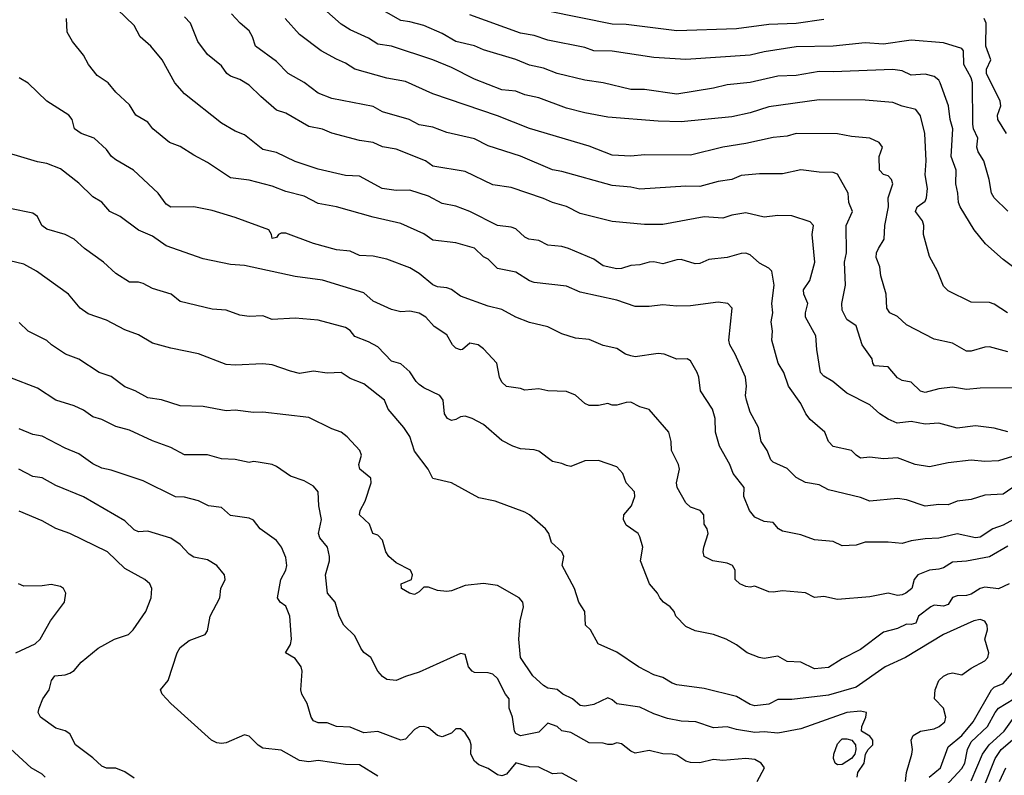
# Model space of a CAD drawing. Header units: metres. Extents: x -46681 to -43747, y -240911 to -237677.
# Tile 968 of 1056: x -44625 to -44518, y -238720 to -238638. Entities that reach past the tile are written whole.
import ezdxf

# ---------------------------------------------------------------- set-up
doc = ezdxf.new("R2010")
doc.units = ezdxf.units.M
doc.layers.add('CONTOUR_INDEX', color=1, linetype='Continuous')
doc.layers.add('CONTOUR_INTER', color=3, linetype='Continuous')

msp = doc.modelspace()

# ---------------------------------------------------------------- linework, layer by layer
at = {"layer": 'CONTOUR_INDEX'}
for points, elevation in [([(-44517.6, -238658.46), (-44519.1, -238657.02), (-44519.38, -238656.52), (-44519.62, -238655.02), (-44520.22, -238653.02), (-44520.82, -238652.02), (-44520.97, -238651.52), (-44520.86, -238650.52), (-44521.32, -238649.52), (-44521.4, -238649.02), (-44521.43, -238644.52), (-44521.6, -238643.96), (-44522.39, -238642.52), (-44522.4, -238641.02), (-44522.6, -238640.79), (-44524.6, -238640.15), (-44528.1, -238639.86), (-44531.1, -238640.31), (-44533.1, -238640.18), (-44536.6, -238640.53), (-44540.6, -238640.59), (-44544.1, -238641.15), (-44545.6, -238641.51), (-44552.6, -238641.99), (-44556.1, -238641.78), (-44560.6, -238641.06), (-44562.6, -238641.03), (-44563.6, -238640.68), (-44567.6, -238639.89), (-44569.1, -238639.37), (-44570.6, -238639.11), (-44576.1, -238637.12)], 95), ([(-44517.6, -238682.49), (-44519.1, -238682.07), (-44521.1, -238681.84), (-44523.1, -238682.08), (-44525.1, -238681.55), (-44526.6, -238681.64), (-44528.1, -238681.36), (-44529.62, -238681.52), (-44530.6, -238681.1), (-44531.52, -238680.52), (-44532.6, -238679.55), (-44535.1, -238678.27), (-44536.62, -238677.02), (-44537.6, -238676.44), (-44537.96, -238676.02), (-44538.37, -238673.52), (-44538.46, -238672.02), (-44539.6, -238670.02), (-44539.61, -238669.52), (-44539.35, -238668.52), (-44539.77, -238667.52), (-44539.81, -238667.02), (-44539.12, -238666.02), (-44538.59, -238664.02), (-44538.88, -238661.02), (-44538.72, -238660.02), (-44539.1, -238659.63), (-44541.1, -238658.98), (-44542.6, -238658.94), (-44544.1, -238659.12), (-44546.1, -238658.65), (-44547.6, -238658.91), (-44548.6, -238659.23), (-44550.6, -238659.09), (-44555.1, -238659.91), (-44557.1, -238659.94), (-44560.6, -238659.6), (-44564.1, -238658.73), (-44565.6, -238657.96), (-44567.1, -238657.54), (-44568.1, -238657.09), (-44571.6, -238655.9), (-44573.6, -238655.6), (-44576.6, -238654.16), (-44580.1, -238653.57), (-44580.92, -238653.02), (-44584.1, -238651.72), (-44585.6, -238651.47), (-44586.6, -238651), (-44588.1, -238650.78), (-44591.1, -238650.01), (-44592.1, -238649.56), (-44593.6, -238649.25), (-44596.1, -238647.8), (-44597.1, -238647.48), (-44598.83, -238646.02), (-44600.1, -238644.78), (-44601.1, -238644.14), (-44602.1, -238643.79), (-44602.5, -238643.52), (-44603.1, -238642.67), (-44604.6, -238641.42), (-44605.68, -238640.02), (-44606.46, -238638.02), (-44607.1, -238637.34)], 90), ([(-44517.45, -238699.02), (-44518.6, -238699.54), (-44520.1, -238699.36), (-44520.6, -238699.5), (-44521.6, -238700.12), (-44522.1, -238700.27), (-44523.1, -238700.31), (-44523.6, -238700.51), (-44524.1, -238701.25), (-44524.6, -238701.45), (-44525.6, -238701.33), (-44525.98, -238701.52), (-44527.3, -238702.52), (-44527.6, -238703.3), (-44528.1, -238703.44), (-44528.6, -238703.41), (-44529.6, -238703.85), (-44531.1, -238704.27), (-44533.6, -238706.16), (-44535.6, -238707.15), (-44537.1, -238708.12), (-44538.6, -238708.25), (-44540.1, -238707.53), (-44541.6, -238707.47), (-44542.6, -238706.86), (-44544.1, -238707.14), (-44544.65, -238707.02), (-44545.94, -238706.52), (-44547.1, -238705.63), (-44548.22, -238705.02), (-44549.6, -238704.53), (-44551.6, -238704.11), (-44552.6, -238703.66), (-44553.68, -238702.52), (-44553.89, -238702.02), (-44554.3, -238701.52), (-44555.02, -238701.02), (-44555.44, -238700.52), (-44555.69, -238700.02), (-44556.54, -238699.02), (-44557.54, -238696.52), (-44557.3, -238695.02), (-44557.6, -238693.89), (-44557.79, -238693.52), (-44559.1, -238692.62), (-44559.4, -238692.02), (-44559.35, -238691.52), (-44558.53, -238690.52), (-44558.17, -238689.52), (-44558.18, -238689.02), (-44559.1, -238688.04), (-44559.47, -238687.02), (-44560.1, -238686.27), (-44562.1, -238685.58), (-44563.6, -238685.63), (-44565.1, -238686.26), (-44565.6, -238686.15), (-44566.1, -238685.91), (-44567.1, -238685.71), (-44568.6, -238684.58), (-44569.1, -238684.42), (-44570.6, -238684.31), (-44571.43, -238684.02), (-44572.6, -238683.41), (-44574.6, -238681.68), (-44575.85, -238681.02), (-44576.6, -238680.79), (-44577.1, -238680.84), (-44577.6, -238681.13), (-44578.1, -238681.23), (-44578.53, -238681.02), (-44578.85, -238680.52), (-44578.98, -238679.02), (-44579.36, -238678.52), (-44581.1, -238677.69), (-44581.6, -238677.34), (-44581.93, -238677.02), (-44582.6, -238675.95), (-44583.6, -238675.09), (-44584.6, -238674.78), (-44586.1, -238673.22), (-44587.1, -238672.67), (-44588.6, -238672.11), (-44589.1, -238671.47), (-44589.6, -238671.13), (-44592.6, -238670.34), (-44595.1, -238670.1), (-44597.6, -238670.25), (-44598.6, -238669.86), (-44600.1, -238669.92), (-44601.1, -238669.79), (-44602.6, -238669.25), (-44604.1, -238669.15), (-44607.6, -238668.3), (-44608.58, -238667.52), (-44610.6, -238666.87), (-44611.6, -238666.35), (-44612.1, -238666.21), (-44613.1, -238666.2), (-44614.6, -238665.26), (-44615.91, -238664.02), (-44617.99, -238662.52), (-44619.13, -238661.52), (-44620.1, -238661), (-44622.1, -238660.44), (-44622.64, -238660.02), (-44623.1, -238659.04), (-44623.6, -238658.7), (-44626.1, -238658.19)], 85), ([(-44586.1, -238719.93), (-44588.1, -238718.69), (-44589.6, -238718.66), (-44592.6, -238718.23), (-44593.6, -238718.38), (-44594.6, -238718.24), (-44596.6, -238717.1), (-44598.6, -238716.88), (-44599.1, -238716.56), (-44600.1, -238715.57), (-44600.6, -238715.42), (-44602.6, -238716.29), (-44603.1, -238716.39), (-44603.6, -238716.32), (-44604.18, -238716.02), (-44608.6, -238712.04), (-44609.56, -238711.02), (-44609.72, -238710.52), (-44608.89, -238709.52), (-44607.92, -238706.52), (-44607.6, -238705.92), (-44606.6, -238705.19), (-44604.86, -238704.52), (-44604.6, -238704.12), (-44604.33, -238702.52), (-44603.26, -238700.52), (-44603.18, -238699.52), (-44602.68, -238698.52), (-44602.76, -238698.02), (-44603.6, -238697.01), (-44604.6, -238696.41), (-44606.1, -238696.1), (-44606.6, -238695.8), (-44607.6, -238694.74), (-44608.6, -238694.05), (-44611.1, -238693.29), (-44612.1, -238693.35), (-44612.6, -238693.12), (-44613.6, -238692.17), (-44618.1, -238689.54), (-44621.1, -238688.32), (-44622.6, -238687.49), (-44623.6, -238687.33), (-44625.12, -238686.52)], 80), ([(-44526.14, -238720.02), (-44524.93, -238719.02), (-44524.1, -238716.72), (-44522.6, -238715.51), (-44521.35, -238714.02), (-44519.36, -238710.52), (-44519.1, -238710.26), (-44518.1, -238709.84), (-44516.95, -238708.52)], 85)]:
    msp.add_lwpolyline(points, dxfattribs=dict(at, elevation=elevation))
at = {"layer": 'CONTOUR_INTER'}
for points, elevation in [([(-44517.62, -238669.52), (-44519.1, -238668.6), (-44519.6, -238668.41), (-44521.6, -238668.38), (-44524.1, -238667.15), (-44524.6, -238666.62), (-44525.24, -238665.02), (-44526.1, -238663.42), (-44526.78, -238661.02), (-44526.74, -238660.02), (-44526.89, -238659.52), (-44527.63, -238658.52), (-44527.47, -238658.02), (-44526.6, -238657.38), (-44526.43, -238657.02), (-44526.33, -238656.02), (-44526.59, -238654.52), (-44526.46, -238653.02), (-44526.63, -238650.02), (-44527.1, -238648.12), (-44527.6, -238647.43), (-44529.1, -238647.06), (-44530.1, -238646.65), (-44533.1, -238646.4), (-44538.1, -238646.36), (-44543.6, -238647.12), (-44545.6, -238647.79), (-44547.6, -238648.2), (-44553.1, -238648.77), (-44555.6, -238648.69), (-44561.1, -238648.26), (-44563.6, -238647.77), (-44565.6, -238647.29), (-44568.6, -238646.16), (-44570.1, -238645.81), (-44571.1, -238645.44), (-44572.6, -238645.29), (-44575.6, -238644.13), (-44578.1, -238642.84), (-44580.1, -238642.03), (-44584.6, -238640.52), (-44586.1, -238640.32), (-44587.1, -238639.67), (-44589.1, -238638.76), (-44590.1, -238638.12), (-44592.6, -238635.94)], 93), ([(-44517.1, -238664.51), (-44518.1, -238663.75), (-44520.03, -238662.02), (-44521.26, -238660.52), (-44522.79, -238658.02), (-44522.96, -238657.52), (-44523.02, -238656.52), (-44523.24, -238655.52), (-44523.2, -238654.02), (-44523.75, -238652.52), (-44523.59, -238649.52), (-44523.88, -238648.52), (-44524.05, -238647.02), (-44524.95, -238644.52), (-44525.1, -238644.24), (-44525.6, -238643.82), (-44526.6, -238643.58), (-44528.1, -238643.7), (-44529.1, -238643.22), (-44530.1, -238643.07), (-44536.6, -238643.33), (-44538.1, -238643.28), (-44540.6, -238643.72), (-44542.6, -238643.79), (-44545.6, -238644.47), (-44548.1, -238644.73), (-44549.6, -238645.11), (-44553.6, -238645.76), (-44557.1, -238645.26), (-44558.6, -238645.23), (-44561.6, -238644.53), (-44563.6, -238644.23), (-44566.6, -238643.49), (-44568.1, -238642.93), (-44569.6, -238642.6), (-44571.1, -238641.98), (-44574.6, -238640.92), (-44575.6, -238640.48), (-44577.6, -238640.03), (-44579.1, -238639.14), (-44581.1, -238638.3), (-44582.6, -238637.88), (-44583.6, -238637.75), (-44587.6, -238635.43)], 94), ([(-44517.1, -238685.17), (-44518.6, -238685.62), (-44520.1, -238685.71), (-44521.6, -238685.57), (-44524.1, -238685.86), (-44526.1, -238686.3), (-44527.66, -238686.02), (-44529.6, -238685.29), (-44531.1, -238685.43), (-44532.6, -238685.24), (-44533.6, -238685.33), (-44534.1, -238685.02), (-44534.6, -238684.5), (-44536.6, -238684.09), (-44537.08, -238683.52), (-44537.49, -238682.52), (-44539.1, -238681.12), (-44539.55, -238680.52), (-44540.1, -238679.38), (-44541.45, -238677.52), (-44541.96, -238676.02), (-44542.58, -238675.02), (-44543.26, -238672.52), (-44543.17, -238671.52), (-44543.33, -238670.52), (-44543.14, -238669.52), (-44543.24, -238668.52), (-44542.99, -238666.52), (-44543.25, -238665.02), (-44543.6, -238664.67), (-44544.6, -238664.13), (-44545.6, -238663.22), (-44546.1, -238663.06), (-44546.6, -238663.09), (-44548.1, -238663.51), (-44550.1, -238663.73), (-44551.1, -238664.16), (-44551.6, -238664.19), (-44553.1, -238663.73), (-44553.6, -238663.76), (-44555.1, -238664.22), (-44556.1, -238664), (-44556.6, -238664.02), (-44557.6, -238664.3), (-44558.6, -238664.39), (-44559.6, -238664.72), (-44560.1, -238664.75), (-44561.6, -238664.44), (-44562.6, -238663.7), (-44565.35, -238662.52), (-44566.1, -238662.31), (-44567.6, -238662.19), (-44568.6, -238661.68), (-44569.66, -238661.52), (-44570.1, -238661.32), (-44571.1, -238660.41), (-44571.6, -238660.21), (-44573.1, -238660.04), (-44576.09, -238658.52), (-44577.6, -238657.94), (-44579.1, -238657.66), (-44580.6, -238656.83), (-44582.6, -238656.18), (-44584.1, -238656.24), (-44585.64, -238656.02), (-44588.1, -238654.66), (-44589.6, -238654.59), (-44592.6, -238653.9), (-44595.1, -238653.09), (-44597.1, -238652.11), (-44598.6, -238651.77), (-44600.6, -238650.18), (-44601.6, -238649.78), (-44603.1, -238648.89), (-44607.1, -238645.7), (-44608.17, -238644.52), (-44609.54, -238642.02), (-44610.79, -238640.52), (-44611.95, -238639.52), (-44612.6, -238638.28), (-44614.45, -238636.52)], 89), ([(-44517.1, -238677.69), (-44520.6, -238677.73), (-44522.1, -238677.87), (-44523.6, -238677.61), (-44525.1, -238677.8), (-44526.6, -238678.21), (-44527.1, -238678.07), (-44528.1, -238677.07), (-44529.1, -238676.89), (-44529.6, -238676.61), (-44530.6, -238675.42), (-44532.1, -238675.3), (-44532.27, -238675.02), (-44532.33, -238674.52), (-44533.43, -238673.02), (-44534.1, -238670.96), (-44535.1, -238670.26), (-44535.6, -238669.25), (-44535.64, -238668.52), (-44535.24, -238666.52), (-44535.35, -238664.02), (-44535.15, -238663.02), (-44535.17, -238660.02), (-44534.47, -238658.52), (-44534.89, -238657.52), (-44534.94, -238656.52), (-44536.1, -238654.44), (-44536.6, -238654.28), (-44538.1, -238654.25), (-44540.1, -238653.98), (-44542.1, -238654.4), (-44544.6, -238654.43), (-44546.6, -238654.61), (-44547.6, -238655.05), (-44549.1, -238655.25), (-44551.1, -238655.79), (-44552.6, -238655.77), (-44557.6, -238656.09), (-44558.6, -238655.88), (-44560.6, -238655.7), (-44566.1, -238654.16), (-44567.1, -238653.99), (-44570.6, -238652.51), (-44574.1, -238651.36), (-44575.6, -238650.62), (-44578.6, -238649.93), (-44580.1, -238649.34), (-44581.6, -238649.09), (-44582.69, -238648.52), (-44585.6, -238647.67), (-44586.6, -238647.08), (-44591.1, -238646.23), (-44592.6, -238645.65), (-44594.1, -238644.5), (-44595.86, -238643.52), (-44597.1, -238642.2), (-44599.38, -238640.52), (-44599.72, -238639.52), (-44600.1, -238638.87), (-44601.08, -238638.02), (-44601.99, -238637.02)], 91), ([(-44537.6, -238637.63), (-44540.6, -238638.05), (-44543.6, -238638.19), (-44547.1, -238638.64), (-44553.6, -238638.86), (-44559.1, -238638.19), (-44560.6, -238638.13), (-44567.6, -238636.73)], 96), ([(-44516.6, -238688.21), (-44518.1, -238689.27), (-44520.1, -238689.35), (-44521.6, -238689.82), (-44523.1, -238690.02), (-44524.1, -238690.43), (-44525.1, -238690.39), (-44526.6, -238690.57), (-44528.6, -238689.89), (-44529.6, -238689.71), (-44532.6, -238690.03), (-44533.6, -238689.61), (-44537.1, -238688.78), (-44538.1, -238688.23), (-44539.6, -238687.98), (-44540.6, -238687.44), (-44541.6, -238686.46), (-44543.1, -238685.76), (-44543.35, -238685.52), (-44543.75, -238684.52), (-44544.4, -238683.52), (-44544.72, -238682.02), (-44545.6, -238680.34), (-44546.01, -238679.02), (-44546.12, -238678.52), (-44546.01, -238677.52), (-44546.11, -238676.52), (-44547.26, -238674.02), (-44547.84, -238673.02), (-44547.93, -238672.52), (-44547.56, -238669.02), (-44548.05, -238668.52), (-44549.1, -238668.38), (-44552.1, -238668.77), (-44553.6, -238668.8), (-44555.1, -238668.66), (-44556.6, -238668.86), (-44558.1, -238668.83), (-44560.1, -238668.14), (-44564.1, -238667.29), (-44565.6, -238666.65), (-44569.1, -238666.23), (-44569.6, -238666.07), (-44571.1, -238665.11), (-44573.1, -238664.7), (-44574.1, -238663.69), (-44574.6, -238663.44), (-44575.6, -238662.5), (-44577.6, -238661.92), (-44580.1, -238661.64), (-44581.1, -238660.94), (-44583.6, -238659.8), (-44586.6, -238659.14), (-44590.6, -238658), (-44592.6, -238657.64), (-44594.1, -238656.85), (-44596.1, -238656.35), (-44597.6, -238655.76), (-44600.1, -238655.1), (-44602.1, -238654.86), (-44604.6, -238653.17), (-44606.1, -238652.4), (-44607.6, -238651.44), (-44608.75, -238651.02), (-44610.56, -238649.52), (-44611.1, -238648.81), (-44612.39, -238648.02), (-44613.1, -238646.9), (-44614.59, -238645.52), (-44615.43, -238644.52), (-44616.6, -238643.72), (-44617.54, -238642.52), (-44618.08, -238641.52), (-44619.28, -238640.02), (-44619.89, -238639.02), (-44619.94, -238637.52)], 88), ([(-44517.6, -238673.78), (-44519.6, -238673.23), (-44520.1, -238673.26), (-44521.6, -238673.72), (-44522.1, -238673.69), (-44523.6, -238672.84), (-44525.6, -238672.41), (-44528.6, -238670.83), (-44529.6, -238669.92), (-44530.43, -238669.52), (-44530.74, -238669.02), (-44530.82, -238667.52), (-44531.39, -238665.52), (-44531.51, -238664.52), (-44531.91, -238663.52), (-44531.87, -238663.02), (-44531.66, -238662.52), (-44531.04, -238661.52), (-44530.97, -238660.02), (-44530.56, -238658.02), (-44530.6, -238657.02), (-44530.09, -238655.52), (-44530.23, -238655.02), (-44530.6, -238654.63), (-44531.1, -238654.48), (-44531.56, -238654.02), (-44531.59, -238652.52), (-44531.24, -238651.52), (-44531.57, -238651.02), (-44532.6, -238650.53), (-44534.6, -238650.35), (-44536.1, -238650.06), (-44540.6, -238650.03), (-44541.6, -238650.32), (-44543.1, -238650.45), (-44546.1, -238651.11), (-44548.6, -238651.51), (-44552.1, -238652.37), (-44557.1, -238652.34), (-44558.6, -238652.5), (-44560.6, -238652.39), (-44563.1, -238651.39), (-44569.6, -238649.5), (-44573.1, -238648.12), (-44580.1, -238645.7), (-44583.1, -238644.39), (-44585.1, -238644.02), (-44588.6, -238643.05), (-44589.6, -238642.38), (-44590.6, -238641.96), (-44592.27, -238641.02), (-44594.6, -238639.25), (-44596.18, -238637.52)], 92), ([(-44517.76, -238650.02), (-44518.69, -238648.52), (-44518.72, -238648.02), (-44518.37, -238647.02), (-44518.43, -238646.52), (-44519.92, -238643.52), (-44519.9, -238643.02), (-44519.44, -238642.02), (-44520, -238640.52), (-44519.97, -238638.02), (-44520.16, -238637.52)], 96), ([(-44516.6, -238691.78), (-44518.1, -238692.63), (-44519.23, -238693.02), (-44520.6, -238693.92), (-44521.1, -238693.99), (-44523.1, -238693.57), (-44525.1, -238694.05), (-44526.6, -238694.11), (-44528.1, -238694.33), (-44529.1, -238694.64), (-44530.6, -238694.49), (-44533.1, -238694.47), (-44534.1, -238694.79), (-44535.6, -238694.86), (-44536.6, -238694.39), (-44538.6, -238694.21), (-44540.1, -238693.67), (-44542.1, -238693.29), (-44542.54, -238693.02), (-44543.1, -238692.33), (-44544.1, -238692.23), (-44545.1, -238691.76), (-44545.7, -238691.02), (-44546.29, -238689.52), (-44546.26, -238688.52), (-44547.46, -238687.02), (-44547.81, -238686.02), (-44548.94, -238684.02), (-44549.37, -238682.52), (-44549.41, -238681.02), (-44549.69, -238680.02), (-44551.03, -238678.02), (-44551.2, -238676.52), (-44551.39, -238676.02), (-44552.1, -238674.77), (-44552.45, -238674.52), (-44553.6, -238674.57), (-44554.96, -238674.02), (-44555.6, -238673.94), (-44558.1, -238674.33), (-44558.6, -238674.2), (-44559.15, -238674.02), (-44560.1, -238673.43), (-44561.6, -238673.1), (-44563.1, -238672.44), (-44564.6, -238672.29), (-44566.1, -238671.81), (-44567.6, -238671.05), (-44569.6, -238670.59), (-44571.1, -238670), (-44572.6, -238669.18), (-44574.1, -238668.82), (-44577.1, -238667.71), (-44578.1, -238667.01), (-44578.6, -238666.82), (-44579.6, -238666.72), (-44580.1, -238666.5), (-44581.6, -238665.25), (-44582.6, -238664.64), (-44585.1, -238663.71), (-44586.6, -238663.36), (-44588.1, -238663.29), (-44589.1, -238662.83), (-44590.6, -238662.7), (-44593.1, -238662), (-44596.1, -238660.86), (-44596.6, -238660.88), (-44596.88, -238661.02), (-44597.1, -238661.35), (-44597.6, -238661.45), (-44597.64, -238661.02), (-44597.94, -238660.52), (-44601.6, -238659.15), (-44604.1, -238658.42), (-44606.1, -238658.01), (-44608.6, -238658.05), (-44609.1, -238657.71), (-44609.99, -238656.52), (-44612.67, -238654.02), (-44614.6, -238652.89), (-44615.04, -238652.52), (-44615.6, -238651.76), (-44616.95, -238650.52), (-44618.35, -238650.02), (-44619.07, -238649.52), (-44619.33, -238648.52), (-44619.7, -238648.02), (-44622.1, -238646.53), (-44624.1, -238644.56), (-44625.1, -238643.96)], 87), ([(-44517.6, -238694.92), (-44519.6, -238696.06), (-44522.1, -238696.56), (-44523.6, -238696.65), (-44524.6, -238697.26), (-44525.1, -238697.43), (-44526.1, -238697.51), (-44527.38, -238698.02), (-44527.77, -238698.52), (-44528.03, -238699.52), (-44528.67, -238700.02), (-44529.1, -238700.2), (-44529.6, -238700.26), (-44530.6, -238700.02), (-44532.6, -238700.44), (-44536.1, -238700.71), (-44537.6, -238700.37), (-44538.6, -238700.5), (-44539.6, -238699.98), (-44542.1, -238699.78), (-44543.1, -238699.93), (-44543.6, -238699.87), (-44545.1, -238699.26), (-44545.6, -238699.37), (-44546.1, -238699.31), (-44546.74, -238699.02), (-44547.26, -238698.52), (-44547.25, -238697.52), (-44547.54, -238697.02), (-44548.1, -238696.76), (-44549.66, -238696.52), (-44550.63, -238696.02), (-44550.72, -238695.52), (-44550.64, -238695.02), (-44550.18, -238693.52), (-44550.28, -238693.02), (-44550.6, -238692.52), (-44550.66, -238691.52), (-44551.05, -238691.02), (-44552.1, -238690.68), (-44552.6, -238690.21), (-44553.55, -238688.52), (-44553.64, -238688.02), (-44553.31, -238686.52), (-44553.4, -238686.02), (-44554.15, -238684.52), (-44554.22, -238683.52), (-44554.46, -238682.52), (-44556.6, -238680.06), (-44557.6, -238679.77), (-44558.6, -238679.26), (-44559.1, -238679.27), (-44560.1, -238679.58), (-44560.6, -238679.57), (-44561.1, -238679.38), (-44562.1, -238679.63), (-44563.1, -238679.6), (-44563.6, -238679.38), (-44564.6, -238678.49), (-44565.6, -238678.1), (-44567.6, -238678.01), (-44568.6, -238677.8), (-44570.1, -238677.96), (-44570.6, -238677.76), (-44572.1, -238677.55), (-44572.6, -238677.07), (-44572.86, -238676.52), (-44573.16, -238675.02), (-44574.6, -238673.46), (-44575.18, -238673.02), (-44576.1, -238672.84), (-44576.88, -238673.52), (-44577.1, -238673.56), (-44577.6, -238673.36), (-44577.98, -238673.02), (-44578.6, -238671.91), (-44579.98, -238671.02), (-44580.87, -238670.02), (-44581.6, -238669.56), (-44582.6, -238669.34), (-44583.6, -238669.41), (-44584.6, -238669.16), (-44586.6, -238668.26), (-44587.6, -238667.36), (-44592.1, -238665.99), (-44595.1, -238665.58), (-44600.6, -238664.39), (-44602.1, -238664.27), (-44605.1, -238663.66), (-44609.1, -238662.25), (-44610.6, -238661.2), (-44612.1, -238660.53), (-44614.1, -238659.05), (-44615.25, -238658.52), (-44616.1, -238657.5), (-44617.1, -238656.93), (-44618.6, -238655.43), (-44620.6, -238653.89), (-44622.1, -238653.31), (-44623.1, -238653.12), (-44628.1, -238651.64)], 86), ([(-44528.74, -238720.52), (-44528.62, -238719.52), (-44528.03, -238717.52), (-44527.96, -238717.02), (-44528.11, -238716.02), (-44527.89, -238715.52), (-44527.1, -238715.02), (-44525.6, -238714.77), (-44525.05, -238714.52), (-44524.46, -238714.02), (-44524.35, -238713.52), (-44524.59, -238712.52), (-44525.58, -238711.52), (-44525.48, -238710.52), (-44525.1, -238709.52), (-44524.6, -238709.04), (-44524.1, -238708.79), (-44523.6, -238708.7), (-44522.6, -238708.89), (-44521.6, -238708.17), (-44520.1, -238707.37), (-44519.78, -238707.02), (-44519.65, -238706.52), (-44520.08, -238705.02), (-44519.82, -238704.02), (-44519.83, -238703.52), (-44520.1, -238703.06), (-44520.6, -238702.88), (-44521.28, -238703.02), (-44524.6, -238704.53), (-44528.73, -238707.02), (-44530.93, -238708.02), (-44534.1, -238710.25), (-44537.1, -238711.13), (-44541.1, -238711.59), (-44542.6, -238711.58), (-44543.6, -238712.11), (-44545.1, -238712.29), (-44545.6, -238712.14), (-44547.1, -238711.26), (-44550.6, -238710.39), (-44553.6, -238709.98), (-44554.1, -238709.81), (-44555.1, -238709.18), (-44556.1, -238708.91), (-44557.75, -238708.02), (-44560.1, -238706.45), (-44562.15, -238705.52), (-44562.98, -238704.02), (-44563.5, -238703.52), (-44563.58, -238702.02), (-44564.25, -238701.02), (-44564.73, -238699.52), (-44566.04, -238697.02), (-44565.89, -238696.02), (-44566.09, -238695.52), (-44567.22, -238694.52), (-44567.51, -238693.52), (-44567.85, -238693.02), (-44569.6, -238691.52), (-44570.1, -238691.23), (-44573.34, -238690.02), (-44575.1, -238689.64), (-44578.1, -238688.04), (-44580.1, -238687.55), (-44580.61, -238686.52), (-44582.1, -238684.57), (-44582.6, -238683), (-44583.26, -238682.02), (-44584.97, -238680.02), (-44585.36, -238679.02), (-44587.6, -238677.24), (-44589.1, -238676.66), (-44590.1, -238676.04), (-44591.6, -238676.1), (-44593.1, -238675.87), (-44594.6, -238676.12), (-44595.6, -238675.89), (-44597.6, -238675.18), (-44598.6, -238675.09), (-44601.6, -238675.23), (-44602.6, -238675.14), (-44605.6, -238673.98), (-44608.6, -238673.37), (-44610.6, -238672.82), (-44612.1, -238671.92), (-44613.6, -238671.37), (-44615.6, -238670.33), (-44617.6, -238669.64), (-44618.45, -238669.02), (-44619.73, -238667.52), (-44623.19, -238665.02), (-44624.6, -238664.24), (-44626.1, -238663.87)], 84), ([(-44533.99, -238720.02), (-44533.91, -238719.52), (-44533.22, -238718.52), (-44533.06, -238717.52), (-44532.79, -238717.02), (-44532.28, -238716.52), (-44532.27, -238716.02), (-44532.6, -238715.59), (-44533.52, -238715.02), (-44533.48, -238714.52), (-44533.04, -238713.52), (-44532.97, -238713.02), (-44533.6, -238712.85), (-44535.1, -238713.02), (-44540.1, -238714.77), (-44542.6, -238715.25), (-44544.1, -238715.11), (-44545.1, -238715.17), (-44547.1, -238714.87), (-44548.1, -238714.57), (-44549.6, -238714.67), (-44551.53, -238714.02), (-44553.1, -238713.93), (-44554.6, -238713.66), (-44556.1, -238713.16), (-44557.6, -238712.43), (-44560.1, -238712.05), (-44560.6, -238711.63), (-44561.1, -238711.42), (-44562.6, -238712.15), (-44563.6, -238712.3), (-44564.1, -238712.25), (-44564.94, -238711.52), (-44565.98, -238711.02), (-44566.6, -238710.5), (-44567.6, -238710.34), (-44568.1, -238710.06), (-44569.23, -238709.02), (-44570.59, -238707.02), (-44570.77, -238705.02), (-44570.62, -238703.02), (-44570.25, -238701.52), (-44570.34, -238701.02), (-44570.73, -238700.52), (-44573.1, -238699.18), (-44574.6, -238698.97), (-44576.6, -238699.2), (-44578.1, -238699.78), (-44578.6, -238699.84), (-44579.6, -238699.74), (-44580.6, -238699.38), (-44581.1, -238699.38), (-44581.6, -238699.89), (-44582.1, -238700.17), (-44582.65, -238700.02), (-44583.51, -238699.52), (-44583.56, -238699.02), (-44582.45, -238698.52), (-44582.33, -238698.02), (-44582.54, -238697.52), (-44584.1, -238696.74), (-44584.89, -238696.02), (-44585.21, -238695.52), (-44585.6, -238694.25), (-44586.1, -238693.72), (-44586.63, -238693.52), (-44587, -238692.52), (-44588.09, -238691.52), (-44588.01, -238691.02), (-44587.47, -238690.02), (-44586.83, -238688.02), (-44586.84, -238687.52), (-44588.07, -238686.52), (-44588.17, -238686.02), (-44587.88, -238685.02), (-44588.04, -238684.52), (-44589.42, -238683.02), (-44590.1, -238682.5), (-44591.1, -238682.14), (-44593.6, -238680.9), (-44598.6, -238680.35), (-44599.6, -238680.36), (-44601.6, -238680.13), (-44602.6, -238680.2), (-44605.1, -238679.72), (-44607.6, -238679.65), (-44609.6, -238678.99), (-44611.1, -238678.79), (-44612.49, -238678.02), (-44613.6, -238677.59), (-44615.1, -238676.46), (-44616.39, -238676.02), (-44618.6, -238674.56), (-44620.04, -238674.02), (-44621.59, -238673.02), (-44622.1, -238672.56), (-44624.1, -238671.52), (-44625.1, -238670.6)], 83), ([(-44544.86, -238720.52), (-44544.06, -238719.02), (-44544.42, -238718.52), (-44545.1, -238718.12), (-44546.1, -238718), (-44548.6, -238718.21), (-44549.6, -238718.11), (-44551.1, -238718.46), (-44552.1, -238718.43), (-44552.6, -238718.31), (-44553.6, -238717.65), (-44554.1, -238717.53), (-44555.1, -238717.5), (-44556.6, -238717.15), (-44558.1, -238717.41), (-44558.6, -238717.22), (-44559.6, -238716.4), (-44560.1, -238716.32), (-44560.6, -238716.5), (-44561.1, -238716.48), (-44561.6, -238716.35), (-44563.1, -238716.31), (-44565.1, -238715.17), (-44566.1, -238714.99), (-44566.6, -238714.52), (-44567.6, -238714.18), (-44568.6, -238715.15), (-44570.6, -238715.55), (-44571.1, -238715.28), (-44571.24, -238715.02), (-44571.47, -238713.52), (-44571.8, -238712.52), (-44571.8, -238711.52), (-44572.2, -238711.02), (-44573.1, -238709.32), (-44573.6, -238708.84), (-44574.1, -238708.7), (-44575.6, -238708.66), (-44575.84, -238708.52), (-44576.22, -238708.02), (-44576.6, -238706.68), (-44577.1, -238706.58), (-44581.6, -238708.62), (-44583.1, -238709.07), (-44584.1, -238709.52), (-44585.1, -238709.41), (-44585.6, -238709.09), (-44586.08, -238708.52), (-44586.87, -238707.02), (-44587.6, -238706.49), (-44587.93, -238706.02), (-44588.6, -238704.67), (-44589.78, -238703.52), (-44590.3, -238702.52), (-44590.72, -238701.02), (-44591.55, -238700.02), (-44591.8, -238698.02), (-44591.35, -238696.52), (-44591.34, -238696.02), (-44591.58, -238695.02), (-44592.41, -238694.02), (-44592.56, -238693.52), (-44592.22, -238692.02), (-44592.5, -238690.52), (-44592.59, -238689.02), (-44593.1, -238688.38), (-44594.1, -238687.81), (-44595.6, -238687.29), (-44597.1, -238686.23), (-44597.6, -238686.02), (-44599.1, -238685.76), (-44599.6, -238685.71), (-44600.1, -238685.82), (-44601.6, -238685.5), (-44603.1, -238685.4), (-44604.6, -238684.98), (-44607.1, -238684.99), (-44608.6, -238684.17), (-44610.6, -238683.46), (-44613.1, -238682.29), (-44614.6, -238681.91), (-44616.1, -238681.13), (-44617.1, -238680.85), (-44618.1, -238680.13), (-44619.1, -238679.65), (-44621.1, -238679.03), (-44623.1, -238677.74), (-44626.1, -238676.58)], 82), ([(-44564.42, -238720.52), (-44566.1, -238719.6), (-44567.1, -238719.67), (-44568.6, -238718.94), (-44569.6, -238718.91), (-44571.1, -238718.49), (-44572.1, -238719.71), (-44572.6, -238719.89), (-44573.1, -238719.78), (-44574.1, -238719.08), (-44575.1, -238718.68), (-44575.6, -238718.29), (-44575.97, -238717.52), (-44575.94, -238716.52), (-44576.11, -238716.02), (-44576.6, -238715.23), (-44577.1, -238714.77), (-44577.6, -238714.78), (-44578.1, -238715.26), (-44579.1, -238715.64), (-44579.6, -238715.52), (-44580.6, -238714.66), (-44581.1, -238714.51), (-44581.6, -238714.55), (-44582.1, -238714.84), (-44583.1, -238715.9), (-44583.6, -238716.03), (-44586.1, -238715.06), (-44587.6, -238715.23), (-44589.1, -238714.61), (-44590.6, -238714.54), (-44591.6, -238714.12), (-44592.6, -238714.13), (-44593.1, -238713.9), (-44593.36, -238713.52), (-44593.77, -238712.02), (-44594.36, -238711.02), (-44594.45, -238710.52), (-44594.34, -238708.52), (-44594.44, -238708.02), (-44595.1, -238707.14), (-44596.12, -238706.52), (-44595.6, -238705.62), (-44595.47, -238705.02), (-44595.66, -238702.52), (-44596.1, -238701.44), (-44596.7, -238701.02), (-44597.02, -238700.52), (-44596.65, -238698.52), (-44596.1, -238697.52), (-44595.98, -238697.02), (-44596.1, -238696.15), (-44596.58, -238695.02), (-44597.1, -238694.31), (-44598.89, -238693.02), (-44599.6, -238692.09), (-44600.1, -238691.87), (-44602.1, -238691.58), (-44603.1, -238690.72), (-44604.51, -238690.52), (-44605.6, -238689.97), (-44607.1, -238689.6), (-44608.1, -238689.54), (-44611.6, -238687.8), (-44615.1, -238686.65), (-44616.1, -238686.43), (-44617.1, -238685.94), (-44618.6, -238684.88), (-44620.1, -238684.26), (-44622.6, -238682.95), (-44623.6, -238682.78), (-44625.1, -238682.15)], 81), ([(-44612.6, -238720.16), (-44613.6, -238719.45), (-44614.6, -238719.07), (-44615.6, -238719.06), (-44616.1, -238718.84), (-44617.1, -238717.92), (-44618.97, -238716.52), (-44619.6, -238715.34), (-44620.1, -238714.98), (-44621.1, -238714.7), (-44622.76, -238713.52), (-44623.01, -238713.02), (-44622.93, -238712.52), (-44622.53, -238711.52), (-44621.83, -238710.52), (-44621.57, -238709.52), (-44621.21, -238709.02), (-44620.1, -238708.9), (-44619.6, -238708.72), (-44619.1, -238708.43), (-44618.36, -238707.52), (-44616.5, -238706.02), (-44614.73, -238705.02), (-44613.22, -238704.52), (-44612.68, -238704.02), (-44611.33, -238702.02), (-44610.73, -238700.52), (-44610.66, -238699.52), (-44610.88, -238699.02), (-44611.44, -238698.52), (-44613.6, -238697.34), (-44615.5, -238695.52), (-44619.6, -238693.53), (-44621.1, -238692.98), (-44622.6, -238692.15), (-44625.1, -238691.12)], 79), ([(-44625.44, -238706.52), (-44623.35, -238705.52), (-44622.81, -238705.02), (-44621.67, -238703.02), (-44620.18, -238701.02), (-44620.03, -238700.02), (-44620.29, -238699.52), (-44620.6, -238699.31), (-44621.6, -238699.07), (-44622.6, -238699.24), (-44624.6, -238699.25), (-44625.16, -238699.02)], 78), ([(-44524.36, -238721.02), (-44522.6, -238719.1), (-44522.28, -238718.52), (-44521.98, -238717.02), (-44521.6, -238716.2), (-44519.82, -238714.52), (-44518.99, -238713.02), (-44518.6, -238712.54), (-44516.93, -238711.52)], 86), ([(-44521.6, -238720.45), (-44520.34, -238717.52), (-44519.61, -238716.52), (-44517.98, -238715.02), (-44517.1, -238713.76)], 87), ([(-44535.77, -238716.02), (-44535.6, -238715.87), (-44535.1, -238715.85), (-44534.57, -238716.02), (-44534.15, -238716.52), (-44534.14, -238717.02), (-44534.24, -238717.52), (-44534.6, -238718.02), (-44535.6, -238718.65), (-44536.1, -238718.7), (-44536.38, -238718.52), (-44536.55, -238718.02), (-44536.5, -238717.52), (-44536.1, -238716.41), (-44535.77, -238716.02)], 83), ([(-44520.17, -238721.02), (-44518.97, -238718.02), (-44518.34, -238717.02), (-44517.1, -238715.99)], 88), ([(-44622.28, -238720.02), (-44622.6, -238719.71), (-44623.79, -238719.02), (-44626.5, -238716.52)], 78), ([(-44518.51, -238720.52), (-44517.82, -238719.02)], 89)]:
    msp.add_lwpolyline(points, dxfattribs=dict(at, elevation=elevation))

doc.saveas('drawing.dxf')
